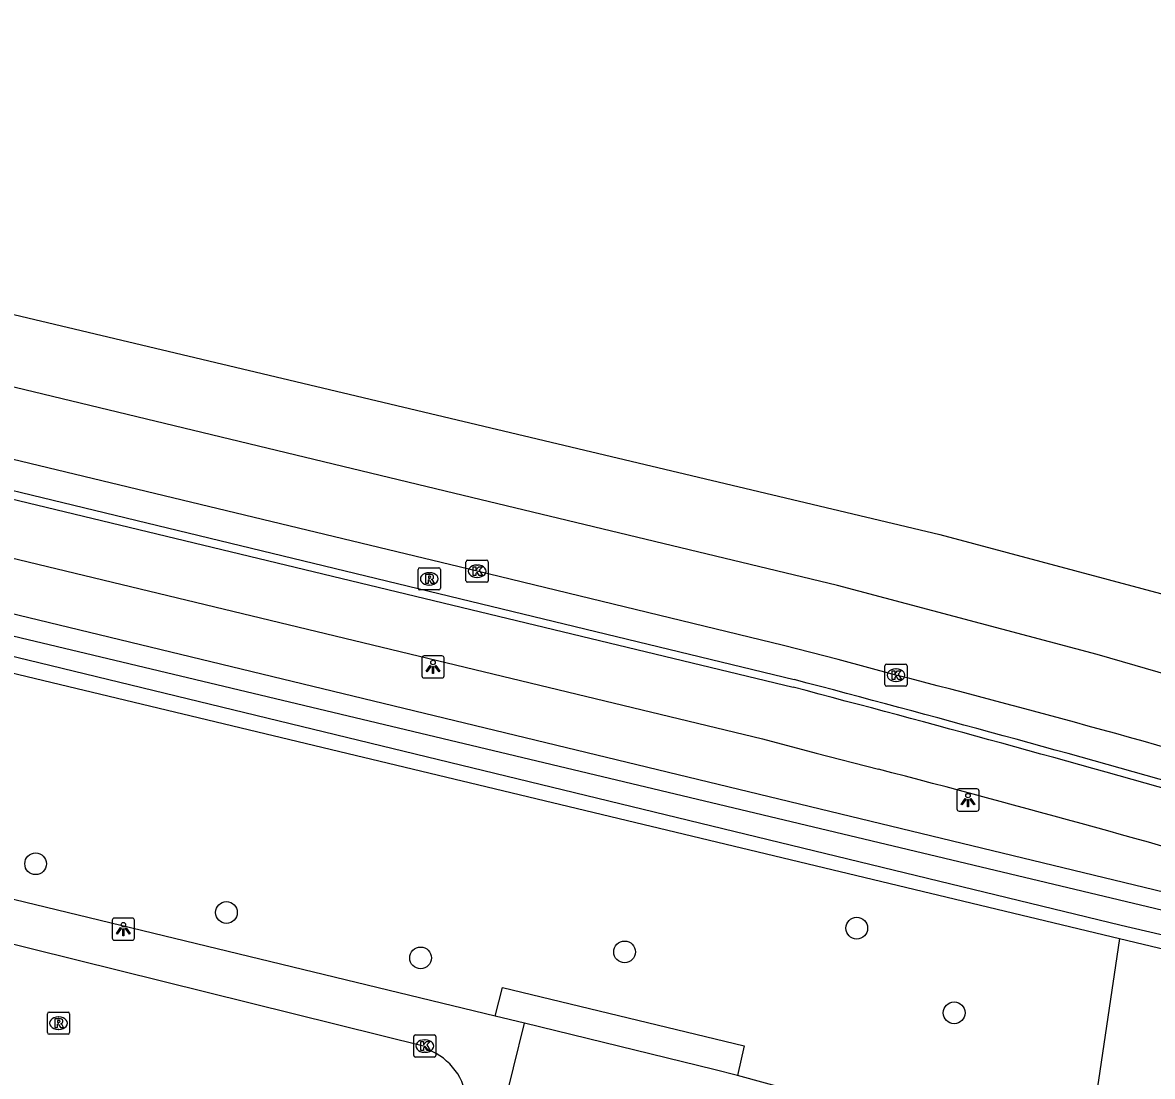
# Model space of a CAD drawing. Extents: x 162812 to 163818, y 381639 to 382470.
# Drawn here: x 163426.1 to 163477, y 382345.6 to 382393.1 of the extents above; entities that cross this region are included whole.
import ezdxf

# ---------------------------------------------------------------- set-up
doc = ezdxf.new("R2010")
doc.units = 0
for name, color, linetype in [('IMGEO_Berm_groen', 7, 'Continuous'), ('IMGEO_Boom', 7, 'Continuous'), ('IMGEO_Fietspad_gesloten', 7, 'Continuous'), ('IMGEO_Greppel_droge_sloot', 7, 'Continuous'), ('IMGEO_Groenvoorziening', 7, 'Continuous'), ('IMGEO_Kolk', 7, 'Continuous'), ('IMGEO_Lichtpunt', 7, 'Continuous'), ('IMGEO_Loofbos', 7, 'Continuous'), ('IMGEO_Muur', 7, 'Continuous'), ('IMGEO_Pand', 7, 'Continuous'), ('IMGEO_Rijbaan_lokaal_open', 7, 'Continuous'), ('IMGEO_Rijbaan_regionaal_gesloten', 7, 'Continuous'), ('IMGEO_Rioolput', 7, 'Continuous'), ('IMGEO_Voetpad_open', 7, 'Continuous')]:
    doc.layers.add(name, color=color, linetype=linetype)

msp = doc.modelspace()

# ---------------------------------------------------------------- linework, layer by layer
at = {"layer": 'IMGEO_Berm_groen'}
msp.add_lwpolyline([(163519.277, 382339.474), (163519.46, 382341.03), (163518.019, 382342.287), (163500, 382348.33), (163498.135, 382348.956), (163406.267, 382371.169), (163323.769, 382391.55)], dxfattribs=at)
at = {"layer": 'IMGEO_Boom'}
for centre in [(163426.707, 382355.22), (163435.304, 382353.024), (163463.695, 382352.318), (163444.049, 382350.975), (163453.24, 382351.246), (163468.085, 382348.501)]:
    msp.add_circle(centre, 0.489, dxfattribs=at)
at = {"layer": 'IMGEO_Fietspad_gesloten'}
msp.add_lwpolyline([(163270.602, 382406.44), (163302.649, 382398.698), (163319.969, 382394.513), (163371.969, 382381.949), (163459.451, 382360.851), (163461.868, 382360.211), (163464.674, 382359.482)], dxfattribs=at)
msp.add_arc((163308.6, 381759.218), 620.222, 73.563328, 75.425276, dxfattribs=at)
at = {"layer": 'IMGEO_Greppel_droge_sloot'}
msp.add_lwpolyline([(163323.538, 382390.567), (163406.027, 382370.188), (163493.846, 382349.23), (163500.087, 382347.573), (163517.573, 382341.606), (163518.153, 382340.559), (163500.268, 382346.215), (163495.596, 382347.612), (163488.781, 382349.369), (163475.608, 382352.434), (163323.256, 382389.429)], dxfattribs=at)
at = {"layer": 'IMGEO_Groenvoorziening'}
msp.add_lwpolyline([(163475.535, 382351.851), (163488.702, 382348.691)], dxfattribs=at)
at = {"layer": 'IMGEO_Kolk'}
for p, q in [((163446.094, 382367.981), (163446.094, 382368.833)), ((163446.169, 382368.907), (163447.021, 382368.907)), ((163446.582, 382368.687), (163446.607, 382368.687)), ((163447.095, 382368.833), (163447.095, 382367.981)), ((163446.605, 382368.127), (163446.58, 382368.127)), ((163447.021, 382367.907), (163446.169, 382367.907)), ((163464.964, 382363.297), (163464.964, 382364.149)), ((163465.039, 382364.223), (163465.891, 382364.223)), ((163465.452, 382364.003), (163465.477, 382364.003)), ((163465.965, 382364.149), (163465.965, 382363.297)), ((163465.891, 382363.223), (163465.039, 382363.223)), ((163465.475, 382363.443), (163465.45, 382363.443)), ((163443.74, 382346.579), (163443.74, 382347.431)), ((163443.815, 382347.505), (163444.667, 382347.505)), ((163444.228, 382347.285), (163444.253, 382347.285)), ((163444.741, 382347.431), (163444.741, 382346.579)), ((163444.251, 382346.725), (163444.226, 382346.725)), ((163444.667, 382346.505), (163443.815, 382346.505))]:
    msp.add_line(p, q, dxfattribs=at)
for points in [[(163446.094, 382367.981), (163446.094, 382368.833)], [(163446.169, 382368.907), (163447.021, 382368.907)], [(163446.415, 382368.607), (163446.538, 382368.607), (163446.538, 382368.456), (163446.668, 382368.607), (163446.832, 382368.607), (163446.686, 382368.456), (163446.839, 382368.207), (163446.687, 382368.207), (163446.602, 382368.371), (163446.538, 382368.304), (163446.538, 382368.207), (163446.415, 382368.207), (163446.415, 382368.607)], [(163447.095, 382368.833), (163447.095, 382367.981)], [(163447.021, 382367.907), (163446.169, 382367.907)], [(163464.964, 382363.297), (163464.964, 382364.149)], [(163465.039, 382364.223), (163465.891, 382364.223)], [(163465.965, 382364.149), (163465.965, 382363.297)], [(163465.285, 382363.923), (163465.408, 382363.923), (163465.408, 382363.772), (163465.538, 382363.923), (163465.702, 382363.923), (163465.556, 382363.772), (163465.709, 382363.523), (163465.557, 382363.523), (163465.472, 382363.687), (163465.408, 382363.62), (163465.408, 382363.523), (163465.285, 382363.523), (163465.285, 382363.923)], [(163465.891, 382363.223), (163465.039, 382363.223)], [(163443.74, 382346.579), (163443.74, 382347.431)], [(163443.815, 382347.505), (163444.667, 382347.505)], [(163444.061, 382347.205), (163444.184, 382347.205), (163444.184, 382347.054), (163444.314, 382347.205), (163444.478, 382347.205), (163444.332, 382347.054), (163444.485, 382346.805), (163444.333, 382346.805), (163444.248, 382346.969), (163444.184, 382346.902), (163444.184, 382346.805), (163444.061, 382346.805), (163444.061, 382347.205)], [(163444.741, 382347.431), (163444.741, 382346.579)], [(163444.667, 382346.505), (163443.815, 382346.505)]]:
    msp.add_lwpolyline(points, dxfattribs=at)
for centre, start, end in [((163446.171, 382368.831), 91.552, 178.448), ((163446.171, 382368.831), 91.552, 178.448), ((163447.019, 382368.831), 1.552, 88.448), ((163447.019, 382368.831), 1.552, 88.448), ((163446.171, 382367.983), 181.552, 268.448), ((163446.171, 382367.983), 181.552, 268.448), ((163447.019, 382367.983), 271.552, 358.448), ((163447.019, 382367.983), 271.552, 358.448), ((163465.041, 382364.147), 91.552, 178.448), ((163465.041, 382364.147), 91.552, 178.448), ((163465.889, 382364.147), 1.552, 88.448), ((163465.889, 382364.147), 1.552, 88.448), ((163465.041, 382363.299), 181.552, 268.448), ((163465.041, 382363.299), 181.552, 268.448), ((163465.889, 382363.299), 271.552, 358.448), ((163465.889, 382363.299), 271.552, 358.448), ((163443.817, 382347.429), 91.552, 178.448), ((163443.817, 382347.429), 91.552, 178.448), ((163444.665, 382347.429), 1.552, 88.448), ((163444.665, 382347.429), 1.552, 88.448), ((163443.817, 382346.581), 181.552, 268.448), ((163443.817, 382346.581), 181.552, 268.448), ((163444.665, 382346.581), 271.552, 358.448), ((163444.665, 382346.581), 271.552, 358.448)]:
    msp.add_arc(centre, 0.0765, start, end, dxfattribs=at)
for centre, major_axis, ratio, start_param, end_param in [((163446.581, 382368.407), (-0.387, 0.002), 0.722429, 4.712389, 7.853982), ((163446.606, 382368.407), (-0.39, 0.002), 0.717154, 1.570796, 4.712389), ((163465.451, 382363.723), (-0.387, 0.002), 0.722429, 4.712389, 7.853982), ((163465.476, 382363.723), (-0.39, 0.002), 0.717154, 1.570796, 4.712389), ((163444.227, 382347.005), (-0.387, 0.002), 0.722429, 4.712389, 7.853982), ((163444.252, 382347.005), (-0.39, 0.002), 0.717154, 1.570796, 4.712389)]:
    msp.add_ellipse(centre, major_axis=major_axis, ratio=ratio, start_param=start_param, end_param=end_param, dxfattribs=at)
at = {"layer": 'IMGEO_Lichtpunt'}
for p, q in [((163444.11, 382364.496), (163444.11, 382363.689)), ((163444.11, 382364.496), (163444.11, 382363.689)), ((163445.012, 382364.591), (163444.204, 382364.591)), ((163445.012, 382364.591), (163444.204, 382364.591)), ((163445.106, 382363.689), (163445.106, 382364.496)), ((163445.106, 382363.689), (163445.106, 382364.496)), ((163444.204, 382363.595), (163445.012, 382363.595)), ((163444.204, 382363.595), (163445.012, 382363.595)), ((163468.21, 382358.498), (163468.21, 382357.691)), ((163468.21, 382358.498), (163468.21, 382357.691)), ((163469.112, 382358.593), (163468.304, 382358.593)), ((163469.112, 382358.593), (163468.304, 382358.593)), ((163469.206, 382357.691), (163469.206, 382358.498)), ((163469.206, 382357.691), (163469.206, 382358.498)), ((163468.304, 382357.597), (163469.112, 382357.597)), ((163468.304, 382357.597), (163469.112, 382357.597)), ((163431.063, 382352.772), (163430.255, 382352.772)), ((163431.063, 382352.772), (163430.255, 382352.772)), ((163430.161, 382352.677), (163430.161, 382351.87)), ((163430.161, 382352.677), (163430.161, 382351.87)), ((163431.157, 382351.87), (163431.157, 382352.677)), ((163431.157, 382351.87), (163431.157, 382352.677)), ((163430.255, 382351.776), (163431.063, 382351.776)), ((163430.255, 382351.776), (163431.063, 382351.776))]:
    msp.add_line(p, q, dxfattribs=at)
for points in [[(163444.484, 382364.16), (163444.523, 382364.132), (163444.335, 382363.87), (163444.297, 382363.897), (163444.484, 382364.16)], [(163444.586, 382364.112), (163444.633, 382364.112), (163444.633, 382363.79), (163444.586, 382363.79), (163444.586, 382364.112)], [(163444.696, 382364.132), (163444.734, 382364.159), (163444.921, 382363.897), (163444.882, 382363.869), (163444.696, 382364.132)], [(163468.584, 382358.162), (163468.623, 382358.134), (163468.435, 382357.872), (163468.397, 382357.899), (163468.584, 382358.162)], [(163468.686, 382358.114), (163468.733, 382358.114), (163468.733, 382357.792), (163468.686, 382357.792), (163468.686, 382358.114)], [(163468.796, 382358.134), (163468.834, 382358.161), (163469.021, 382357.899), (163468.982, 382357.871), (163468.796, 382358.134)], [(163430.535, 382352.341), (163430.574, 382352.313), (163430.386, 382352.051), (163430.348, 382352.078), (163430.535, 382352.341)], [(163430.637, 382352.293), (163430.684, 382352.293), (163430.684, 382351.971), (163430.637, 382351.971), (163430.637, 382352.293)], [(163430.747, 382352.313), (163430.785, 382352.34), (163430.972, 382352.078), (163430.933, 382352.05), (163430.747, 382352.313)]]:
    msp.add_lwpolyline(points, dxfattribs=at)
for centre in [(163444.609, 382364.294), (163468.709, 382358.296), (163430.66, 382352.475)]:
    msp.add_circle(centre, 0.0994, dxfattribs=at)
for centre, start, end in [((163444.204, 382364.496), 90, 180), ((163444.204, 382364.496), 90, 180), ((163445.012, 382364.496), 0, 90), ((163445.012, 382364.496), 0, 90), ((163444.204, 382363.689), 180, 270), ((163444.204, 382363.689), 180, 270), ((163445.012, 382363.689), 270, 0), ((163445.012, 382363.689), 270, 360), ((163468.304, 382358.498), 90, 180), ((163468.304, 382358.498), 90, 180), ((163469.112, 382358.498), 0, 90), ((163469.112, 382358.498), 0, 90), ((163468.304, 382357.691), 180, 270), ((163468.304, 382357.691), 180, 270), ((163469.112, 382357.691), 270, 0), ((163469.112, 382357.691), 270, 360), ((163430.255, 382352.677), 90, 180), ((163430.255, 382352.677), 90, 180), ((163431.063, 382352.677), 0, 90), ((163431.063, 382352.677), 0, 90), ((163430.255, 382351.87), 180, 270), ((163430.255, 382351.87), 180, 270), ((163431.063, 382351.87), 270, 0), ((163431.063, 382351.87), 270, 360)]:
    msp.add_arc(centre, 0.0946, start, end, dxfattribs=at)
at = {"layer": 'IMGEO_Loofbos'}
for points in [[(163323.01, 382388.454), (163475.535, 382351.851)], [(163475.535, 382351.851), (163474.295, 382343.542), (163474.58, 382339.625), (163475.478, 382336.687), (163478.334, 382334.932), (163483.843, 382334.034), (163485.639, 382335.544), (163487.434, 382341.583), (163488.536, 382345.705), (163488.702, 382348.691)]]:
    msp.add_lwpolyline(points, dxfattribs=at)
at = {"layer": 'IMGEO_Muur'}
for points in [[(163390.645, 382380.103), (163390.748, 382380.507), (163460.882, 382363.521)], [(163390.645, 382380.103), (163460.829, 382363.179)]]:
    msp.add_lwpolyline(points, dxfattribs=at)
for centre, radius, start, end in [((163198.799, 381369.814), 1027.687, 73.053432, 75.225101), ((163230.16, 381485.787), 907.207, 72.809983, 75.270129)]:
    msp.add_arc(centre, radius, start, end, dxfattribs=at)
at = {"layer": 'IMGEO_Pand'}
for points in [[(163446.253, 382337.951), (163447.246, 382342.001), (163448.726, 382348.034)], [(163458.323, 382345.68), (163457.254, 382345.942), (163448.726, 382348.034)], [(163460.684, 382345.036), (163458.323, 382345.68)]]:
    msp.add_lwpolyline(points, dxfattribs=at)
at = {"layer": 'IMGEO_Rijbaan_lokaal_open'}
msp.add_lwpolyline([(163424.548, 382351.882), (163444.241, 382347.005), (163444.389, 382346.827)], dxfattribs=at)
msp.add_arc((163443.449, 382344.31), 2.687, 297.1773, 69.5173, dxfattribs=at)
at = {"layer": 'IMGEO_Rijbaan_regionaal_gesloten'}
for points in [[(163482.312, 382362.406), (163474.523, 382364.648), (163462.825, 382367.764), (163445.152, 382372.02), (163425.79, 382376.682), (163408.324, 382380.888), (163392.727, 382384.822), (163373.193, 382389.455), (163349.569, 382395.058), (163328.239, 382400.288), (163304.402, 382406.133), (163304.388, 382406.136), (163289.523, 382409.731), (163276.928, 382412.914), (163262.344, 382416.363), (163252.002, 382418.352), (163200.56, 382425.514), (163177.756, 382429.361), (163164.498, 382432.146), (163136.523, 382438.778), (163076.595, 382453.103), (163059.495, 382457.214)], [(163270.311, 382417.888), (163283.657, 382414.521), (163305.097, 382409.167), (163335.271, 382401.987), (163358.183, 382396.534), (163379.166, 382391.373), (163420.595, 382381.197), (163467.436, 382370.068), (163510.359, 382358.578)], [(163465.462, 382363.724), (163462.864, 382364.422), (163460.402, 382365.06), (163446.591, 382368.408), (163422.818, 382374.139), (163402.898, 382378.923), (163383.983, 382383.493), (163364.106, 382388.286), (163343.246, 382393.321), (163323.364, 382398.129), (163318.069, 382399.417), (163304.442, 382402.732), (163303.642, 382402.924), (163284.559, 382407.514), (163271.72, 382410.655), (163266.819, 382411.77), (163262.681, 382412.675)]]:
    msp.add_lwpolyline(points, dxfattribs=at)
msp.add_arc((163344.699, 381890.624), 488.269, 73.27604, 75.68052, dxfattribs=at)
at = {"layer": 'IMGEO_Rioolput'}
for p, q in [((163444.013, 382368.562), (163444.865, 382368.562)), ((163443.938, 382367.636), (163443.938, 382368.488)), ((163444.426, 382368.342), (163444.451, 382368.342)), ((163444.939, 382368.488), (163444.939, 382367.636)), ((163444.865, 382367.562), (163444.013, 382367.562)), ((163444.449, 382367.782), (163444.424, 382367.782)), ((163427.238, 382347.608), (163427.238, 382348.46)), ((163427.313, 382348.534), (163428.165, 382348.534)), ((163427.726, 382348.314), (163427.751, 382348.314)), ((163428.239, 382348.46), (163428.239, 382347.608)), ((163427.749, 382347.754), (163427.724, 382347.754)), ((163428.165, 382347.534), (163427.313, 382347.534))]:
    msp.add_line(p, q, dxfattribs=at)
for points in [[(163444.013, 382368.562), (163444.865, 382368.562)], [(163443.938, 382367.636), (163443.938, 382368.488)], [(163444.527, 382368.26), (163444.275, 382368.262), (163444.275, 382367.862)], [(163444.453, 382368.181), (163444.399, 382368.181), (163444.399, 382368.1)], [(163444.399, 382368.1), (163444.451, 382368.1)], [(163444.939, 382368.488), (163444.939, 382367.636)], [(163444.865, 382367.562), (163444.013, 382367.562)], [(163444.275, 382367.862), (163444.399, 382367.862), (163444.399, 382368.024), (163444.41, 382368.024)], [(163444.457, 382367.995), (163444.528, 382367.862), (163444.668, 382367.862), (163444.603, 382367.988)], [(163427.238, 382347.608), (163427.238, 382348.46)], [(163427.313, 382348.534), (163428.165, 382348.534)], [(163427.827, 382348.232), (163427.575, 382348.234), (163427.575, 382347.834)], [(163428.239, 382348.46), (163428.239, 382347.608)], [(163427.575, 382347.834), (163427.699, 382347.834), (163427.699, 382347.996), (163427.71, 382347.996)], [(163427.753, 382348.153), (163427.699, 382348.153), (163427.699, 382348.072)], [(163427.699, 382348.072), (163427.751, 382348.072)], [(163427.757, 382347.967), (163427.828, 382347.834), (163427.968, 382347.834), (163427.903, 382347.96)], [(163428.165, 382347.534), (163427.313, 382347.534)]]:
    msp.add_lwpolyline(points, dxfattribs=at)
for centre, radius, start, end in [((163444.015, 382368.486), 0.0765, 91.552, 178.448), ((163444.015, 382368.486), 0.0765, 91.552, 178.448), ((163444.863, 382368.486), 0.0765, 1.552, 88.448), ((163444.863, 382368.486), 0.0765, 1.552, 88.448), ((163444.435, 382368.289), 0.19, 274.7715, 282.9687), ((163444.459, 382368.085), 0.0964, 77.0061, 93.1865), ((163444.473, 382368.142), 0.0378, 276.6634, 79.6772), ((163444.526, 382368.15), 0.109, 350.3612, 89.416), ((163444.524, 382368.15), 0.112, 277.5842, 350.9817), ((163444.508, 382367.935), 0.108, 29.5134, 73.7905), ((163444.015, 382367.638), 0.0765, 181.552, 268.448), ((163444.015, 382367.638), 0.0765, 181.552, 268.448), ((163444.409, 382367.971), 0.0533, 26.0293, 88.6989), ((163444.863, 382367.638), 0.0765, 271.552, 358.448), ((163444.863, 382367.638), 0.0765, 271.552, 358.448), ((163427.315, 382348.458), 0.0765, 91.552, 178.448), ((163427.315, 382348.458), 0.0765, 91.552, 178.448), ((163427.826, 382348.122), 0.109, 350.3612, 89.416), ((163428.163, 382348.458), 0.0765, 1.552, 88.448), ((163428.163, 382348.458), 0.0765, 1.552, 88.448), ((163427.709, 382347.943), 0.0533, 26.0293, 88.6989), ((163427.735, 382348.261), 0.19, 274.7715, 282.9687), ((163427.759, 382348.057), 0.0964, 77.0061, 93.1865), ((163427.773, 382348.114), 0.0378, 276.6634, 79.6772), ((163427.824, 382348.122), 0.112, 277.5842, 350.9817), ((163427.808, 382347.907), 0.108, 29.5134, 73.7905), ((163427.315, 382347.61), 0.0765, 181.552, 268.448), ((163427.315, 382347.61), 0.0765, 181.552, 268.448), ((163428.163, 382347.61), 0.0765, 271.552, 358.448), ((163428.163, 382347.61), 0.0765, 271.552, 358.448)]:
    msp.add_arc(centre, radius, start, end, dxfattribs=at)
for centre, major_axis, ratio, start_param, end_param in [((163444.425, 382368.062), (-0.387, 0.002), 0.722429, 4.712389, 7.853982), ((163444.45, 382368.062), (-0.39, 0.002), 0.717154, 1.570796, 4.712389), ((163427.725, 382348.034), (-0.387, 0.002), 0.722429, 4.712389, 7.853982), ((163427.75, 382348.034), (-0.39, 0.002), 0.717154, 1.570796, 4.712389)]:
    msp.add_ellipse(centre, major_axis=major_axis, ratio=ratio, start_param=start_param, end_param=end_param, dxfattribs=at)
at = {"layer": 'IMGEO_Voetpad_open'}
for points in [[(163447.401, 382348.351), (163422.352, 382354.415)], [(163447.401, 382348.351), (163447.731, 382349.65), (163458.628, 382347.014), (163458.323, 382345.68)], [(163448.726, 382348.034), (163447.401, 382348.351)]]:
    msp.add_lwpolyline(points, dxfattribs=at)

doc.saveas('drawing.dxf')
